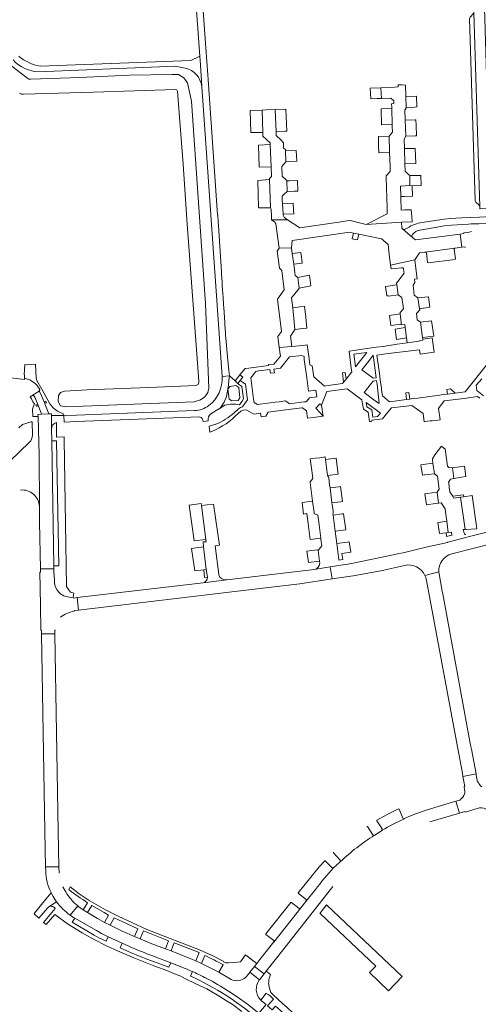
# Model space of a CAD drawing. Header units: metres. Extents: x 166325 to 190320, y 381923 to 404576.
# Tile 345 of 656: x 173850 to 174056, y 388693 to 389136. Entities that reach past the tile are written whole.
import ezdxf

# ---------------------------------------------------------------- set-up
doc = ezdxf.new("R2010")
doc.units = ezdxf.units.M
for name, color, linetype, lineweight in [('B-WE-OG-WATER_GRACHT-GV', 8, 'Continuous', 18), ('B-WE-VH-VERHARDING_ASFALT-GV', 8, 'Continuous', 18), ('B-WE-VH-VERHARDING_BETONSTRAATSTEEN-GV', 8, 'Continuous', 18), ('B-WE-VH-VERHARDING_FUNDERING_ZAND-GV', 8, 'Continuous', 18), ('B-WE-VH-VERHARDING_STRAATBAKSTEEN-GV', 8, 'Continuous', 18)]:
    doc.layers.add(name, color=color, linetype=linetype, lineweight=lineweight)

msp = doc.modelspace()

# ---------------------------------------------------------------- linework, layer by layer
at = {"layer": 'B-WE-OG-WATER_GRACHT-GV', "flags": 128}
for points in [[(173850.168, 389102.903), (173851.017, 389102.387), (173852.034, 389102.405), (173883.379, 389103.263), (173920.289, 389104.571), (173920.825, 389104.315), (173921.145, 389103.702), (173921.846, 389093.983), (173923.664, 389070.926), (173925.549, 389044.067), (173928.33, 389005.792), (173930.671, 388973.427), (173930.585, 388972.099), (173929.48, 388971.52), (173908.315, 388970.625), (173880.569, 388969.545), (173870.385, 388968.988), (173868.571, 388968.363), (173867.778, 388966.944), (173867.563, 388964.375), (173868.631, 388962.297), (173871.245, 388961.86), (173905.294, 388963.319), (173928.674, 388964.087), (173931.417, 388964.98), (173933.45, 388966.358), (173934.729, 388968.398), (173935.237, 388970.309), (173933.691, 389008.245), (173927.473, 389099.299), (173925.717, 389107.551), (173923.981, 389109.74), (173921.557, 389111.218), (173918.619, 389111.32), (173899.667, 389110.918), (173877.307, 389109.887), (173855.212, 389109.167), (173854.415, 389109.121), (173853.971, 389109.43), (173842.036, 389118.655)], [(173855.971, 388949.066), (173855.852, 388955.161), (173855.328, 388955.101), (173853.072, 388954.387), (173851.567, 388953.896), (173849.844, 388952.519)], [(173788.422, 388882.005), (173854.651, 388946.063)]]:
    msp.add_lwpolyline(points, dxfattribs=at)
at = {"layer": 'B-WE-OG-WATER_GRACHT-GV'}
msp.add_lwpolyline([(173854.651, 388946.063, 0.2171661), (173855.971, 388949.066)], format="xyb", dxfattribs=at)
at = {"layer": 'B-WE-VH-VERHARDING_ASFALT-GV', "flags": 128}
for points in [[(174057.708, 389183.494), (174057.168, 389201.172), (174056.477, 389224.355), (174056.473, 389224.704), (174056.263, 389224.698), (174051.846, 389224.557), (174051.527, 389224.546), (174052.149, 389207.624), (174052.54, 389194.749), (174052.9, 389183.467), (174053.672, 389157.419), (174054.023, 389146.117), (174054.262, 389139.163), (174056.91, 389051.861), (174056.934, 389050.933), (174057.133, 389050.938), (174061.605, 389051.061), (174061.793, 389051.066), (174061.699, 389053.061), (174059.924, 389111.132), (174059.14, 389136.24)], [(173943.71, 388969.871), (173944.721, 388971.063), (173947.425, 388971.488), (173948.666, 388970.526), (173949.22, 388966.017), (173948.359, 388964.824), (173945.556, 388964.55), (173944.315, 388965.412)], [(173990.608, 388884.582), (173989.751, 388889.955), (173982.6, 388888.814), (173982.496, 388888.797), (173943.302, 388884.105), (173932.64, 388882.853), (173876.037, 388876.167), (173876.652, 388870.552), (173954.42, 388879.756), (173976.077, 388882.342)]]:
    msp.add_lwpolyline(points, close=True, dxfattribs=at)
for points in [[(173929.555, 389142.13), (173931.137, 389119.528), (173931.413, 389115.582), (173932.092, 389105.885), (173941.216, 388975.54), (173944.469, 388975.819), (173944.242, 388978.218), (173943.518, 388985.879), (173943.337, 388987.797), (173943.016, 388991.189), (173942.865, 388992.788), (173942.751, 388994), (173942.672, 388995.199), (173942.429, 388998.907), (173942.366, 388999.862), (173941.929, 389006.523), (173941.854, 389007.666), (173941.615, 389011.312), (173941.539, 389012.468), (173941.282, 389016.388), (173941.173, 389018.04), (173940.954, 389021.372), (173940.876, 389022.572), (173939.507, 389043.421)], [(173939.507, 389043.421), (173939.396, 389045.11), (173939.204, 389048.043), (173939.192, 389048.208), (173934.883, 389108.96), (173934.726, 389111.174), (173933.876, 389123.162), (173932.6, 389142.19)], [(174030.047, 389041.369), (174041.128, 389043.202), (174044.231, 389043.551), (174051.826, 389044.036), (174053.07, 389044.085), (174056.51, 389044.22), (174062.297, 389044.448), (174067.548, 389044.591), (174099.832, 389045.594)], [(174099.563, 389048.615), (174067.177, 389047.575), (174065.978, 389047.537), (174062.255, 389047.393), (174056.769, 389047.18), (174052.975, 389047.033), (174048.913, 389046.876), (174046.114, 389046.677), (174043.833, 389046.515), (174040.998, 389046.23), (174032.001, 389044.859)], [(174022.258, 389041.879), (174026.711, 389038.08)], [(174025.146, 389042.724), (174023.689, 389041.943)], [(173936.201, 388958.753), (173938.512, 388960.211), (173940.287, 388961.304), (173942.058, 388963.943), (173943.129, 388966.487), (173943.71, 388969.871), (173944, 388971.727), (173944.251, 388973.669), (173944.469, 388975.819), (173941.216, 388975.54)], [(173947.046, 388973.593), (173944.469, 388975.819), (173944.251, 388973.669), (173944, 388971.727), (173943.71, 388969.871), (173943.129, 388966.487), (173942.058, 388963.943), (173940.287, 388961.304), (173942.437, 388962.627)], [(173949.037, 388962.816), (173949.128, 388962.964), (173949.343, 388963.313), (173949.435, 388963.463), (173950.021, 388964.233), (173950.113, 388964.371), (173950.127, 388964.391), (173950.735, 388965.576), (173949.979, 388971.105), (173948.361, 388972.253), (173948.207, 388972.362), (173947.046, 388973.593)], [(173928.814, 388960.201), (173875.813, 388958.203), (173870.175, 388958.034), (173870.253, 388955.013), (173875.683, 388955.313), (173931.055, 388957.368)], [(173932.629, 388955.288), (173934.988, 388955.603)], [(173859.161, 388917.137), (173858.952, 388940.17)], [(174079.124, 388905.804), (174078.312, 388909.148), (174072.57, 388907.68), (174071.306, 388908.451), (174052.847, 388903.723), (174042.612, 388901.032), (174042.462, 388900.988), (174042.443, 388900.983), (174033.43, 388898.928)], [(174044.305, 388895.85), (174072.649, 388903.064), (174073.39, 388904.364), (174079.124, 388905.804)], [(174018.773, 388895.564), (174000, 388891.673), (173997.68, 388891.24), (173996.591, 388891.033)], [(173996.432, 388891.021), (173989.751, 388889.955), (173990.608, 388884.582), (174000.022, 388886.034), (174012.432, 388888.265), (174023.175, 388890.675)], [(174032.299, 388886.08), (174038.516, 388887.765)], [(174038.516, 388887.765), (174032.299, 388886.08), (174032.653, 388885.137), (174032.965, 388883.918), (174046.905, 388809.139), (174049.109, 388797.316), (174049.366, 388795.818), (174055.255, 388796.906), (174053.165, 388808.109), (174053.106, 388808.426), (174052.887, 388809.612), (174052.831, 388809.916), (174040.285, 388877.803)], [(174040.285, 388877.803), (174040.187, 388878.334), (174039.937, 388879.684), (174039.887, 388879.953), (174038.622, 388886.799)], [(174034.419, 388775.412), (174047.778, 388779.372), (174046.235, 388784.63), (174033.328, 388780.773), (174028.081, 388779.018), (174023.007, 388776.929), (174023.072, 388776.802)], [(174013.096, 388771.601), (174012.751, 388771.382), (174009.742, 388769.478), (174009.532, 388769.345)], [(173994.322, 388757.554), (173994.109, 388757.353), (173991.437, 388754.824), (173991.282, 388754.677)], [(173983.078, 388744.961), (173978.856, 388739.598), (173976.603, 388736.735), (173964.494, 388721.35), (173964.385, 388721.431), (173958.185, 388713.537), (173956.725, 388711.679), (173955.772, 388710.463), (173960.065, 388707.089), (173960.967, 388708.231), (173968.439, 388717.691), (173990.911, 388746.295)]]:
    msp.add_lwpolyline(points, dxfattribs=at)
at = {"layer": 'B-WE-VH-VERHARDING_ASFALT-GV'}
for points in [[(174023.689, 389041.943, -0.3895472), (174022.258, 389041.879)], [(174032.001, 389044.859, 0.1248526), (174025.146, 389042.724)], [(174026.701, 389039.378, -0.1710259), (174030.047, 389041.369)], [(174026.711, 389038.08, -0.4017069), (174026.701, 389039.378)], [(173941.216, 388975.54, -0.2432295), (173935.282, 388962.44)], [(173935.282, 388962.44, -0.143002), (173928.814, 388960.201)], [(173942.437, 388962.627, -0.1350021), (173949.037, 388962.816)], [(173931.055, 388957.368, -0.3777111), (173932.629, 388955.288)], [(173934.988, 388955.603, -0.2869095), (173936.201, 388958.753)], [(173850.651, 388924.533, -0.427277), (173859.161, 388917.137)], [(174033.43, 388898.928, -0.0067936), (174018.773, 388895.564)], [(174038.516, 388887.765, -0.348718), (174044.305, 388895.85)], [(174023.175, 388890.675, -0.3467624), (174032.299, 388886.08)], [(174038.622, 388886.799, -0.0329654), (174038.516, 388887.765)], [(174023.072, 388776.802, 0.0315955), (174013.096, 388771.601)], [(174009.532, 388769.345, 0.0456015), (173994.322, 388757.554)], [(173991.282, 388754.677, 0.0229875), (173983.078, 388744.961)]]:
    msp.add_lwpolyline(points, format="xyb", dxfattribs=at)
at = {"layer": 'B-WE-VH-VERHARDING_BETONSTRAATSTEEN-GV', "flags": 128}
for points in [[(174054.262, 389139.163), (174053.976, 389138.465), (174052.598, 389137.005), (174052.345, 389136.45), (174054.847, 389054.486), (174055.105, 389053.907), (174056.592, 389052.552), (174056.91, 389051.861)], [(174023.143, 389077.939), (174023.024, 389082.137), (174023.674, 389083.488), (174023.43, 389090.684), (174023.269, 389095.446), (174023.869, 389096.147), (174023.858, 389096.497), (174023.716, 389101.345), (174023.565, 389106.504), (174023.561, 389106.504), (174022.015, 389106.604), (174020.266, 389106.546), (174020.29, 389105.682), (174018.551, 389105.598), (174012.534, 389105.307), (174012.77, 389100.547), (174016.919, 389100.648), (174018.319, 389099.498), (174018.319, 389098.197), (174017.32, 389098.097), (174017.366, 389096.651), (174017.385, 389096.048), (174017.614, 389088.802), (174017.639, 389088.017), (174017.724, 389085.338), (174016.175, 389083.586), (174016.433, 389076.19), (174016.649, 389069.977), (174016.654, 389069.838), (174016.731, 389067.626), (174014.832, 389065.674), (174014.856, 389064.881), (174015.257, 389051.412), (174015.317, 389049.395), (174015.339, 389048.662), (174005.892, 389043.907), (174021.839, 389044.911), (174026.538, 389045.113), (174026.365, 389047.418), (174026.136, 389050.466), (174023.256, 389050.401), (174021.687, 389050.365), (174021.474, 389056.03), (174021.461, 389056.375), (174021.283, 389061.122), (174025.582, 389061.324), (174025.48, 389065.826), (174024.903, 389066.389), (174024.083, 389067.189), (174023.43, 389067.827), (174023.336, 389071.141)], [(174012.534, 389105.307), (174007.74, 389105.069), (174007.976, 389100.309), (174010.852, 389100.452), (174012.77, 389100.547)], [(174023.716, 389101.345), (174023.858, 389096.497), (174027.77, 389096.629), (174028.654, 389096.659), (174028.49, 389101.506)], [(173959.142, 389095.26), (173953.788, 389095.112), (173954.087, 389085.172), (173959.436, 389085.223)], [(173965.033, 389095.532), (173965.031, 389095.432), (173965.415, 389085.623), (173969.458, 389085.781), (173970.211, 389085.81), (173969.823, 389095.719)], [(174017.385, 389096.048), (174012.587, 389095.896), (174012.817, 389088.65), (174017.614, 389088.802)], [(174027.922, 389090.836), (174023.43, 389090.684), (174023.674, 389083.488), (174027.836, 389083.629), (174027.844, 389083.629), (174028.471, 389083.65), (174028.31, 389088.428), (174028.228, 389090.846)], [(174016.175, 389083.586), (174011.377, 389083.434), (174011.501, 389079.517), (174011.612, 389076.038), (174016.433, 389076.19)], [(173962.837, 389079.771), (173957.489, 389079.569), (173957.842, 389069.562), (173963.241, 389069.714)], [(173969.666, 389076.93), (173969.889, 389072.067), (173971.194, 389072.127), (173974.684, 389072.287), (173974.461, 389077.15)], [(174027.941, 389078.075), (174023.143, 389077.939), (174023.336, 389071.141), (174028.134, 389071.278)], [(173962.544, 389064.01), (173957.295, 389063.658), (173957.499, 389051.35), (173962.998, 389051.351)], [(173971.414, 389063.46), (173970.202, 389063.411), (173970.394, 389058.658), (173973.627, 389058.789), (173975.19, 389058.852), (173974.998, 389063.605)], [(174030.409, 389065.938), (174025.48, 389065.826), (174025.582, 389061.324), (174026.58, 389061.211), (174030.554, 389061.336)], [(174026.58, 389061.211), (174025.582, 389061.324), (174021.283, 389061.122), (174021.461, 389056.375), (174023.066, 389056.45), (174026.725, 389056.622)], [(173968.319, 389053.21), (173968.552, 389048.661), (173968.562, 389048.467), (173973.356, 389048.712), (173973.275, 389050.284), (173973.113, 389053.456)], [(174048.047, 389039.567), (174028.119, 389036.932), (174026.711, 389038.08), (174022.258, 389041.879), (174021.897, 389042.163), (174021.839, 389044.911), (174005.892, 389043.907), (173998.675, 389045.59), (173998.393, 389045.656), (173997.24, 389045.482), (173993.612, 389044.934), (173976.149, 389042.298), (173970.595, 389046.002), (173963.382, 389045.928), (173964.85, 389044.897), (173964.993, 389044.643), (173965.3, 389044.096), (173966.754, 389033.24), (173972.353, 389033.391), (173972.602, 389036.593), (173995.37, 389039.937), (173998.195, 389040.352), (174000.254, 389039.929), (174002.59, 389039.449), (174012.793, 389037.354), (174015.744, 389034.853), (174016.17, 389030.584), (174016.832, 389025.633), (174027.694, 389027.901), (174029.789, 389031.108), (174032.067, 389031.408), (174032.445, 389031.458), (174045.768, 389033.251), (174048.811, 389033.628)], [(174002.59, 389039.449), (174000.254, 389039.929), (173999.648, 389037.437), (174002.028, 389036.949)], [(173975.158, 389014.384), (173975.859, 389015.279), (173975.257, 389020.083), (173974.007, 389020.983), (173973.336, 389026.018), (173972.703, 389030.768), (173972.353, 389033.391), (173966.754, 389033.24), (173965.905, 389031.938), (173966.908, 389024.233), (173967.957, 389023.183), (173969.011, 389014.427), (173966.063, 389010.223), (173967.816, 388995.719), (173966.244, 388993.582), (173966.878, 388988.523), (173972.449, 388989.071), (173971.844, 388993.63), (173972.762, 388994.947), (173973.463, 388995.952), (173973.924, 388996.614), (173972.89, 389006.365), (173972.411, 389010.876)], [(174045.768, 389033.251), (174032.445, 389031.458), (174032.94, 389031.062), (174033.48, 389026.802), (174033.701, 389026.617), (174045.802, 389028.171), (174045.953, 389028.393), (174045.39, 389032.732)], [(173976.816, 389029.306), (173976.575, 389031.258), (173972.703, 389030.768), (173973.336, 389026.018), (173977.163, 389026.486)], [(174029.05, 389010.89), (174027.5, 389012.04), (174026.948, 389016.643), (174027.812, 389017.758), (174027.619, 389019.229), (174028.809, 389019.385), (174028.199, 389024.041), (174027.694, 389027.901), (174016.832, 389025.633), (174017.053, 389023.98), (174021.746, 389024.397), (174022.396, 389024.347), (174022.696, 389024.047), (174022.869, 389022.633), (174022.947, 389021.996), (174022.803, 389021.803), (174022.54, 389021.451), (174020.137, 389018.23), (174019.549, 389017.442), (174019.641, 389016.7), (174020.201, 389012.188), (174021.852, 389010.988), (174022.197, 389008.922), (174022.218, 389008.795), (174022.33, 389008.123), (174022.703, 389005.885), (174021.104, 389004.283), (174021.178, 389003.64), (174021.603, 388999.928), (174021.664, 388999.085), (174021.69, 388998.723), (174023.242, 388998.859), (174023.407, 388997.526), (174023.984, 388992.861), (174024.259, 388990.643), (174029.749, 388991.449), (174029.712, 388991.616), (174031.368, 388991.856), (174031.316, 388992.254), (174031.218, 388993.012), (174030.318, 388999.941), (174028.854, 389001.033), (174028.553, 389003.885), (174029.952, 389005.436), (174029.859, 389005.999)], [(173980.376, 389021.086), (173975.257, 389020.083), (173975.859, 389015.279), (173981.032, 389016.236)], [(174019.641, 389016.7), (174014.61, 389016.048), (174015.213, 389011.765), (174015.945, 389011.858), (174015.974, 389011.639), (174020.201, 389012.188)], [(174029.05, 389010.89), (174029.859, 389005.999), (174034.503, 389006.654), (174033.826, 389011.327)], [(173978.759, 389002.212), (173978.235, 389007.104), (173976.211, 389006.824), (173972.89, 389006.365), (173973.924, 388996.614), (173977.498, 388997.058), (173979.288, 388997.28)], [(174021.178, 389003.64), (174016.447, 389002.943), (174017.036, 388998.47), (174021.664, 388999.085), (174021.603, 388999.928)], [(174023.407, 388997.526), (174018.854, 388996.861), (174019.5, 388992.159), (174023.984, 388992.861)], [(174030.318, 388999.941), (174031.218, 388993.012), (174036.241, 388993.663), (174035.298, 389000.557)], [(173983.734, 388966.393), (173980.475, 388965.97), (173979.05, 388964.24), (173978.786, 388964.208), (173977.844, 388964.092), (173971.441, 388963.309), (173969.606, 388964.56), (173968.609, 388964.431), (173966.807, 388964.197), (173965.005, 388963.963), (173958.292, 388963.048), (173957.138, 388962.891), (173955.549, 388963.907), (173955.348, 388965.404), (173954.06, 388974.98), (173956.288, 388977.861), (173957.55, 388978.027), (173957.718, 388978.049), (173962.696, 388978.703), (173962.949, 388977.02), (173964.702, 388977.25), (173964.488, 388978.886), (173967.465, 388979.275), (173971.467, 388984.309), (173977.064, 388985.008), (173977.986, 388984.596), (173978.113, 388983.117), (173979.188, 388974.899), (173980.049, 388968.912), (173983.352, 388969.341)], [(174001.153, 388979.931), (174000.366, 388985.651), (174006.174, 388986.386)], [(174003.989, 388978.611), (174006.888, 388982.353), (174009.068, 388985.166), (174009.504, 388981.788), (174010.382, 388974.987), (174009, 388974.811)], [(173950.48, 388975.192), (173949.198, 388976.229), (173947.046, 388973.593), (173948.207, 388972.362), (173949.324, 388973.753)], [(173996.422, 388977.323), (173995.245, 388977.151), (173995.787, 388972.987), (173996.866, 388974.358)], [(174009.402, 388965.082), (174005.058, 388968.301), (174008.287, 388972.481), (174009.06, 388973.482), (174010.54, 388973.677), (174010.766, 388971.877), (174011.479, 388966.183), (174011.804, 388963.588), (174011.434, 388963.576)], [(174043.836, 388969.994), (174042.073, 388969.744), (174042.353, 388967.646), (174045.882, 388968.103)], [(174025.087, 388968.364), (174023.642, 388968.181), (174023.969, 388965.199), (174025.483, 388965.394)], [(173985.847, 388962.646), (173985.098, 388963.309), (173983.309, 388961.287), (173986.526, 388957.751)], [(174005.927, 388963.806), (174012.377, 388959.085), (174011.052, 388957.556), (174008.934, 388957.234), (174008.508, 388960.524), (174006.158, 388961.901)], [(173866.883, 388946.688), (173864.656, 388946.636), (173865.562, 388890.518), (173867.796, 388890.527)], [(173992.732, 388936.286), (173992.397, 388938.835), (173987.634, 388938.21), (173988.575, 388931.071), (173993.334, 388931.696)], [(174035.911, 388936.616), (174031.505, 388936.01), (174031.503, 388936.01), (174030.508, 388935.873), (174031.141, 388931.184), (174032.092, 388931.297), (174032.222, 388931.312), (174033.676, 388931.486), (174036.57, 388931.831)], [(174050.065, 388935.312), (174044.631, 388934.532), (174045.313, 388929.775), (174048.66, 388930.256), (174050.726, 388930.552)], [(173989.665, 388925.49), (173990.549, 388918.748), (173994.474, 388919.263), (173995.309, 388919.372), (173994.424, 388926.115), (173993.59, 388926.005)], [(174037.737, 388923.514), (174033.266, 388922.961), (174033.236, 388922.957), (174032.31, 388922.842), (174032.972, 388917.941), (174036.964, 388918.434), (174038.337, 388918.604)], [(174049.649, 388922.41), (174044.761, 388921.729), (174045.297, 388920.895), (174048.259, 388921.308), (174049.762, 388921.516)], [(174053.451, 388922.032), (174049.762, 388921.516), (174048.259, 388921.308), (174050.435, 388906.82), (174055.591, 388907.126), (174055.416, 388908.345)], [(173931.957, 388917.533), (173931.946, 388917.619), (173931.832, 388918.525), (173926.424, 388917.674), (173926.579, 388916.686), (173928.629, 388901.705), (173933.867, 388902.305)], [(173982.544, 388914.363), (173981.862, 388919.568), (173977.103, 388918.945), (173977.785, 388913.739), (173979.243, 388913.93), (173979.828, 388909.502), (173980.778, 388902.314), (173985.536, 388902.942), (173984.587, 388910.13), (173984.188, 388913.151), (173982.596, 388913.966)], [(173991.001, 388913.243), (173991.936, 388906.053), (173996.696, 388906.672), (173995.761, 388913.862), (173995.19, 388913.788)], [(174042.107, 388910.563), (174039.433, 388910.144), (174038.089, 388909.933), (174038.763, 388904.948), (174041.76, 388905.332), (174042.763, 388905.461)], [(174042.763, 388905.461), (174041.76, 388905.332), (174042.005, 388903.627), (174044.393, 388904.203), (174044.157, 388905.64)], [(173932.852, 388898.964), (173927.445, 388898.314), (173928.895, 388888.242), (173933.024, 388888.64), (173934.099, 388888.744)], [(173998.245, 388901.276), (173997.413, 388901.153), (173992.665, 388900.451), (173993.278, 388895.74), (173993.589, 388893.347), (173993.676, 388892.974), (173995.362, 388893.315), (173994.93, 388895.984), (173998.939, 388896.577)], [(173984.28, 388897.287), (173984.227, 388897.693), (173981.436, 388897.325), (173979.289, 388897.042), (173979.959, 388891.96), (173984.895, 388892.611)], [(173934.099, 388888.744), (173933.024, 388888.64), (173933.334, 388885.243), (173934.565, 388885.385)], [(173976.603, 388736.735), (173975.779, 388736.522), (173972.306, 388739.216), (173972.02, 388739.2), (173960.844, 388725.05), (173960.874, 388724.748), (173964.37, 388722.044), (173964.385, 388721.431), (173964.494, 388721.35)], [(173988.212, 388737.936), (173988.074, 388738.066), (173985.071, 388734.235), (173985.172, 388734.14), (174010.285, 388710.576), (174007.333, 388707.636), (174015.987, 388699.472), (174022.122, 388705.973)], [(173874.976, 388732.162), (173873.816, 388730.245), (173883.699, 388724.533), (173885.881, 388723.35), (173889.122, 388721.722), (173890.07, 388723.745), (173887.024, 388725.289), (173884.719, 388726.519)], [(173955.772, 388710.463), (173953.706, 388707.804), (173957.972, 388704.439), (173960.065, 388707.089)]]:
    msp.add_lwpolyline(points, close=True, dxfattribs=at)
for points in [[(173969.889, 389072.067), (173969.666, 389076.93), (173969.637, 389077.571), (173968.837, 389078.221), (173968.836, 389080.623), (173967.645, 389081.761), (173965.485, 389083.824), (173965.415, 389085.623), (173965.031, 389095.432), (173965.033, 389095.532), (173961.037, 389095.312), (173959.142, 389095.26), (173959.436, 389085.223), (173959.537, 389083.572), (173962.837, 389080.571), (173962.837, 389079.771), (173963.241, 389069.714), (173963.343, 389065.361), (173962.543, 389064.56), (173962.544, 389064.01), (173962.998, 389051.351), (173963.198, 389050.751), (173963.316, 389047.653), (173963.382, 389045.928), (173970.595, 389046.002), (173969.586, 389046.674)], [(173968.562, 389048.467), (173968.552, 389048.661), (173968.319, 389053.21), (173968.238, 389054.782), (173968.161, 389056.285), (173968.145, 389056.606), (173969.133, 389057.507), (173970.394, 389058.658), (173970.202, 389063.411), (173970.192, 389063.661), (173968.142, 389065.562), (173968.04, 389069.965), (173969.889, 389072.067)], [(174053.148, 389040.643), (174052.205, 389040.373), (174051.229, 389040.27), (174049.702, 389040.121), (174049.77, 389039.795), (174048.047, 389039.567), (174048.811, 389033.628), (174050.343, 389033.818), (174050.397, 389033.522)], [(174012.843, 388969.708), (174012.759, 388970.309), (174012.232, 388974.082), (174011.835, 388976.882), (174010.748, 388985.142), (174015.759, 388985.802), (174029.829, 388987.521), (174030.137, 388985.649), (174036.475, 388986.515), (174035.609, 388992.98), (174031.316, 388992.254), (174031.368, 388991.856), (174029.712, 388991.616), (174029.749, 388991.449), (174024.259, 388990.643), (174019.812, 388990), (174018.908, 388989.869), (174013.547, 388989.093), (174010.333, 388988.651), (174005.308, 388987.96), (174003.191, 388987.679), (174000.498, 388987.285), (173998.225, 388986.931), (173999.198, 388979.317), (173999.42, 388977.604), (173996.866, 388974.358), (173995.787, 388972.987), (173995.291, 388972.357), (173987.8, 388971.332), (173987.246, 388971.256), (173982.319, 388975.353), (173981.651, 388980.296), (173980.615, 388980.789), (173980.258, 388983.419), (173979.404, 388989.707), (173978.448, 388989.62), (173977.412, 388989.525), (173972.449, 388989.071), (173966.878, 388988.523), (173967.356, 388984.715), (173964.37, 388981.139), (173962.026, 388980.942), (173962.082, 388980.525), (173953.251, 388979.335), (173951.544, 388979.101), (173949.198, 388976.229), (173950.48, 388975.192), (173949.324, 388973.753), (173951.644, 388972.066), (173952.558, 388965.084), (173951.378, 388963.335), (173950.379, 388961.853)], [(174060.919, 388982.034), (174050.353, 388968.613), (174045.882, 388968.103), (174042.353, 388967.646), (174040.625, 388967.415), (174038.898, 388967.185), (174029.037, 388965.868), (174027.26, 388965.631), (174026.107, 388965.477), (174025.483, 388965.394), (174023.969, 388965.199), (174016.389, 388964.225), (174013.226, 388966.846), (174012.843, 388969.708)], [(174058.648, 388966.876), (174055.669, 388969.189), (174055.269, 388971.708), (174057.832, 388974.534)], [(173948.397, 388958.966), (173949.559, 388959.909), (173950.614, 388960.35), (173951.615, 388960.54), (173952.365, 388960.483), (173955.446, 388958.653), (173958.5, 388959.076), (173958.784, 388957.471), (173960.875, 388957.751), (173961.954, 388959.494), (173967.472, 388960.197), (173977.007, 388961.413), (173977.322, 388961.453), (173979.051, 388960.121), (173979.486, 388956.824), (173982.029, 388957.156), (173985.332, 388957.526), (173986.526, 388957.751), (173983.309, 388961.287), (173985.098, 388963.309), (173985.847, 388962.646), (173988.182, 388968.764), (173997.425, 388970.001), (174004.006, 388965.116), (174004.242, 388963.273), (174004.663, 388960.8), (174006.85, 388959.529), (174007.358, 388955.321), (174007.772, 388955.355), (174008.458, 388955.41), (174008.386, 388955.91), (174013.198, 388956.534), (174015.63, 388959.462), (174017.268, 388961.434), (174026.428, 388962.55), (174031.449, 388958.898), (174031.944, 388955.234), (174033.46, 388955.445), (174034.708, 388955.618), (174035.564, 388955.652), (174038.111, 388955.987), (174039.072, 388956.066), (174038.403, 388961.1), (174040.935, 388964.536), (174049.976, 388965.662), (174055.966, 388966.544), (174057.015, 388965.825)], [(173948.57, 388961.019), (173946.451, 388959.087)], [(173870.287, 388947.22), (173870.255, 388948.353), (173866.869, 388948.315), (173866.832, 388952.612), (173866.813, 388954.82)], [(173938.766, 388954.203), (173935.357, 388953.214), (173935.747, 388950.556), (173936.649, 388950.891)], [(173864.577, 388951.938), (173864.656, 388946.636), (173866.883, 388946.688), (173867.796, 388890.527), (173865.562, 388890.518), (173865.592, 388889.06), (173865.686, 388886.831), (173865.821, 388886.827), (173865.904, 388883.084)], [(173874.367, 388876.372), (173874.537, 388878.231), (173873.109, 388878.631), (173872.146, 388879.804), (173871.284, 388881.198), (173870.287, 388947.22)], [(174043.488, 388923.711), (174043.234, 388925.702), (174042.957, 388927.871), (174042.932, 388928.069), (174043.745, 388929.363), (174045.313, 388929.775), (174044.631, 388934.532), (174043.097, 388934.573), (174042.453, 388935.179), (174041.38, 388942.896), (174039.794, 388944.211), (174036.805, 388940.336), (174035.638, 388938.596), (174035.739, 388937.864), (174035.864, 388936.954), (174035.888, 388936.781), (174035.911, 388936.616), (174036.57, 388931.831), (174037.96, 388930.818), (174038.7, 388924.906), (174037.737, 388923.514), (174038.337, 388918.604), (174039.638, 388918.692), (174041.331, 388916.114), (174041.86, 388912.328), (174041.924, 388911.873), (174042.107, 388910.563), (174042.763, 388905.461), (174044.157, 388905.64), (174044.393, 388904.203), (174044.593, 388904.235)], [(173991.006, 388915.268), (173990.665, 388917.867), (173990.549, 388918.748), (173989.665, 388925.49), (173989.494, 388926.794), (173989.068, 388930.033), (173989.011, 388930.47), (173988.614, 388930.774), (173988.575, 388931.071), (173987.634, 388938.21), (173987.482, 388939.364), (173985.053, 388939.044), (173983.146, 388938.881), (173980.814, 388938.574), (173981.451, 388933.342), (173981.903, 388929.635), (173980.739, 388928.145), (173980.771, 388927.902), (173981.862, 388919.568), (173982.544, 388914.363), (173982.596, 388913.966), (173984.188, 388913.151), (173984.587, 388910.13), (173985.536, 388902.942), (173985.605, 388902.421), (173986.001, 388899.423), (173985.428, 388898.712), (173984.28, 388897.287), (173984.895, 388892.611), (173985.023, 388891.642)], [(174049.837, 388905.636), (174049.492, 388906.764), (174050.435, 388906.82), (174048.259, 388921.308), (174045.297, 388920.895), (174044.761, 388921.729), (174043.488, 388923.711)], [(173934.541, 388917.914), (173931.957, 388917.533), (173933.867, 388902.305), (173933.975, 388901.305), (173932.623, 388901.168), (173932.852, 388898.964), (173934.099, 388888.744), (173934.565, 388885.385)], [(173939.773, 388886.206), (173939.719, 388886.632), (173938.106, 388899.466), (173939.958, 388899.699), (173937.394, 388918.238), (173934.541, 388917.914)], [(173993.676, 388892.974), (173993.589, 388893.347), (173993.278, 388895.74), (173992.665, 388900.451), (173991.936, 388906.053), (173991.001, 388913.243), (173990.943, 388913.689), (173991.148, 388914.187), (173991.006, 388915.268)], [(174042.612, 388901.032), (174052.847, 388903.723)], [(173982.6, 388888.814), (173989.751, 388889.955), (173996.432, 388891.021)], [(173865.904, 388883.084), (173865.821, 388886.827), (173865.686, 388886.831), (173865.592, 388889.06), (173859.602, 388889.119), (173859.616, 388887.542), (173859.317, 388887.563), (173859.426, 388880.641), (173859.592, 388872.391), (173859.786, 388861.495), (173860.091, 388861.482), (173860.118, 388859.854), (173866.096, 388859.875), (173866.067, 388861.576), (173866.359, 388861.588)], [(173932.64, 388882.853), (173943.302, 388884.105)], [(173876.037, 388876.167), (173874.372, 388875.989), (173874.357, 388876.268), (173874.367, 388876.372)], [(173874.748, 388870.013), (173874.727, 388870.323), (173876.652, 388870.552), (173876.037, 388876.167)], [(174056.259, 388793.331), (174055.958, 388793.25), (174055.323, 388796.552), (174055.255, 388796.906), (174049.366, 388795.818), (174050.171, 388791.301), (174049.857, 388791.243), (174050.134, 388789.734)], [(174048.043, 388785.478), (174048.159, 388785.204), (174046.235, 388784.63), (174047.778, 388779.372), (174050.236, 388780.101), (174050.329, 388779.807), (174055.721, 388781.409)], [(174023.072, 388776.802), (174023.007, 388776.929), (174022.424, 388777.064), (174020.672, 388781.113), (174020.429, 388781.185), (174014.959, 388778.546), (174010.74, 388776.152), (174010.693, 388775.881), (174013.081, 388772.199), (174012.751, 388771.382), (174013.096, 388771.601)], [(174009.532, 388769.345), (174009.742, 388769.478), (174008.858, 388769.527), (174006.426, 388773.236), (174006.165, 388773.285)], [(173991.298, 388761.746), (173991.286, 388761.463), (173994.254, 388758.178), (173994.109, 388757.353), (173994.322, 388757.554)], [(173991.282, 388754.677), (173991.437, 388754.824), (173990.622, 388754.742), (173987.529, 388757.899), (173987.264, 388757.892), (173984.723, 388755.11), (173980.37, 388749.817), (173975.409, 388743.53), (173975.432, 388743.237), (173978.884, 388740.444), (173978.856, 388739.598), (173983.078, 388744.961)], [(173867.938, 388752.385), (173867.826, 388755.244), (173861.936, 388755.167), (173861.989, 388753.305)], [(173870.973, 388743.981), (173870.748, 388744.361), (173869.703, 388746.245)], [(173951.913, 388715.438), (173951.748, 388715.567), (173950.135, 388713.558), (173949.393, 388712.501), (173948.058, 388712.402), (173944.104, 388712.109), (173942.896, 388712.001), (173941.858, 388712.513), (173941.911, 388712.662), (173937.092, 388715.183), (173931.076, 388717.894), (173907.373, 388727.039), (173894.488, 388732.955), (173888.771, 388735.919), (173881.496, 388740.075), (173876.989, 388743.094), (173872.878, 388746.266), (173872.404, 388744.962)], [(173866.222, 388740.299), (173865.329, 388741.89), (173864.468, 388743.466), (173862.06, 388740.631), (173856.982, 388734.43), (173856.709, 388734.096), (173858.805, 388732.167), (173862.7, 388736.621), (173863.18, 388737.065), (173863.362, 388737.234), (173866.774, 388739.508)], [(173864.353, 388743.677), (173864.468, 388743.466), (173865.329, 388741.89), (173866.222, 388740.299)], [(173865.918, 388736.867), (173866.285, 388736.523), (173860.976, 388730.187), (173862.127, 388729.193), (173866.083, 388733.772), (173872.25, 388729.315), (173873.759, 388728.312), (173878.335, 388725.511), (173883.173, 388722.764), (173889.518, 388719.574), (173894.277, 388717.4), (173901.507, 388714.271), (173910.582, 388710.76), (173916.349, 388708.571), (173920.625, 388706.863), (173922.686, 388706.017), (173924.707, 388704.889), (173929.434, 388702.646), (173934.278, 388700.347), (173935.071, 388699.921), (173939.923, 388696.987), (173943.189, 388695.013), (173944.938, 388693.955), (173945.686, 388693.454), (173950.079, 388690.195)], [(173866.774, 388739.508), (173863.362, 388737.234), (173863.18, 388737.065)], [(173872.99, 388733.498), (173876.32, 388737.66)], [(173880.732, 388739.064), (173878.744, 388735.875), (173880.755, 388734.658), (173882.727, 388737.839), (173888.152, 388734.62), (173890.154, 388733.526), (173888.358, 388730.216), (173890.856, 388728.948), (173892.684, 388732.269), (173898.48, 388729.505), (173903.29, 388727.384), (173901.832, 388723.865), (173904.373, 388722.779), (173905.868, 388726.367), (173917.078, 388721.968), (173915.709, 388718.359), (173918.32, 388717.41), (173919.078, 388719.499), (173919.65, 388720.972), (173930.944, 388716.682), (173929.373, 388712.938), (173931.905, 388711.76), (173933.458, 388715.278)], [(173900.352, 388716.603), (173895.422, 388718.834), (173896.371, 388720.845), (173890.07, 388723.745), (173889.122, 388721.722), (173885.881, 388723.35), (173883.699, 388724.533), (173873.816, 388730.245), (173874.976, 388732.162), (173874.468, 388732.454), (173874.069, 388732.711), (173872.99, 388733.498)], [(173896.371, 388720.845), (173895.422, 388718.834), (173900.352, 388716.603)], [(173901.252, 388718.684), (173896.371, 388720.845)], [(173910.365, 388712.599), (173917.284, 388710.035), (173918.125, 388712.109), (173911.17, 388714.706)], [(173951.726, 388705.523), (173953.031, 388706.934), (173953.706, 388707.804), (173955.772, 388710.463), (173956.725, 388711.679), (173951.913, 388715.438)], [(173925.516, 388709.125), (173924.664, 388709.502), (173918.125, 388712.109), (173917.284, 388710.035), (173910.365, 388712.599)], [(173941.537, 388711.246), (173941.66, 388711.171), (173939.697, 388707.785), (173945.23, 388704.618)], [(173927.032, 388706.016), (173927.936, 388708.086)], [(173962.94, 388706.796), (173960.967, 388708.231), (173960.065, 388707.089), (173957.972, 388704.439), (173957.905, 388704.354)], [(173962.832, 388699.563), (173962.285, 388701.28)], [(173942.874, 388697.438), (173946.253, 388695.19), (173946.634, 388694.937), (173951.239, 388691.72), (173955.476, 388688.393), (173956.279, 388687.762), (173957.732, 388689.455), (173952.59, 388693.526), (173947.916, 388696.767), (173944.036, 388699.335)], [(173951.239, 388691.72), (173946.634, 388694.937), (173946.253, 388695.19), (173942.874, 388697.438)], [(173958.522, 388695.288), (173960.991, 388698.353), (173961.056, 388698.322)], [(173964.244, 388695.694), (173961.624, 388692.73), (173963.669, 388690.945), (173965.159, 388692.635), (173967.265, 388690.762), (173969.265, 388688.901), (173967.714, 388687.263), (173969.038, 388686.022), (173971.63, 388688.767)], [(174016.566, 388619.904), (174015.911, 388620.789), (174015.089, 388622.556), (174011.487, 388631.439), (174009.722, 388635.412), (174007.597, 388640.409), (174006.15, 388643.492), (174001.434, 388652.159), (173999.062, 388656.062), (173997.283, 388658.85), (173994.453, 388663.056), (173990.655, 388668.518), (173990.432, 388668.863), (173989.23, 388670.447), (173989.408, 388670.621), (173985.928, 388675.003), (173983.347, 388678.089), (173981.483, 388680.254), (173978.164, 388684.141), (173973.571, 388688.994), (173970.062, 388692.269), (173969.513, 388692.684), (173966.55, 388695.455), (173963.682, 388698.11)]]:
    msp.add_lwpolyline(points, dxfattribs=at)
at = {"layer": 'B-WE-VH-VERHARDING_BETONSTRAATSTEEN-GV'}
for points in [[(173969.113, 389047.109, -0.1557697), (173968.562, 389048.467)], [(173969.586, 389046.674, -0.0718917), (173969.113, 389047.109)], [(173950.379, 388961.853, 0.1107253), (173948.57, 388961.019)], [(173936.649, 388950.891, 0.1040586), (173948.397, 388958.966)], [(173946.451, 388959.087, -0.0731024), (173938.766, 388954.203)], [(173866.813, 388954.82, 0.3440551), (173864.577, 388951.938)], [(174050.629, 388904.354, -0.2585852), (174049.837, 388905.636)], [(173985.023, 388891.642, -0.3570513), (173982.6, 388888.814)], [(173943.302, 388884.105, -0.3278769), (173939.773, 388886.206)], [(173865.904, 388883.084, 0.1782965), (173867.972, 388878.497)], [(173934.565, 388885.385, -0.3824483), (173932.64, 388882.853)], [(173874.367, 388876.372, -0.2370347), (173867.972, 388878.497)], [(173868.564, 388867.369, -0.1306516), (173874.748, 388870.013)], [(174057.783, 388791.067, -0.1245937), (174056.259, 388793.331)], [(174050.134, 388789.734, -0.1074796), (174050.077, 388788.05)], [(174050.077, 388788.05, -0.2148961), (174048.043, 388785.478)], [(174055.721, 388781.409, -0.4335703), (174062.235, 388777.979)], [(173861.989, 388753.305, 0.1174231), (173864.353, 388743.677)], [(173872.404, 388744.962, 0.0296634), (173880.732, 388739.064)], [(173866.774, 388739.508, -0.009768), (173866.222, 388740.299)], [(173876.32, 388737.66, -0.0861987), (173870.973, 388743.981)], [(173863.18, 388737.065, -0.2486394), (173865.237, 388737.292)], [(173865.237, 388737.292, -0.0923018), (173865.918, 388736.867)], [(173866.774, 388739.508, 0.0871234), (173872.99, 388733.498)], [(173900.352, 388716.603, 0.0122984), (173910.365, 388712.599)], [(173933.458, 388715.278, -0.0279987), (173941.537, 388711.246)], [(173927.936, 388708.086, 0.0071298), (173925.516, 388709.125)], [(173927.032, 388706.016, -0.0411098), (173942.874, 388697.438)], [(173944.036, 388699.335, 0.0265899), (173934.194, 388705.067)], [(173945.23, 388704.618, 0.3104024), (173951.726, 388705.523)], [(173957.905, 388704.354, 0.3647485), (173958.522, 388695.288)], [(173962.137, 388703.306, -0.1228893), (173962.94, 388706.796)], [(173962.285, 388701.28, -0.1034795), (173962.137, 388703.306)], [(173961.056, 388698.322, -0.084034), (173964.244, 388695.694)], [(173963.682, 388698.11, -0.166224), (173962.832, 388699.563)]]:
    msp.add_lwpolyline(points, format="xyb", dxfattribs=at)
at = {"layer": 'B-WE-VH-VERHARDING_FUNDERING_ZAND-GV'}
for points in [[(173847.339, 389117.797, 0.1958147), (173858.408, 389112.496)], [(173859.409, 389115.044, -0.1443645), (173849.915, 389119.51)], [(173924.646, 389114.131, -0.3041063), (173932.092, 389105.885)]]:
    msp.add_lwpolyline(points, format="xyb", dxfattribs=at)
at = {"layer": 'B-WE-VH-VERHARDING_FUNDERING_ZAND-GV', "flags": 128}
for points in [[(173932.092, 389105.885), (173931.413, 389115.582), (173931.137, 389119.528), (173927.178, 389117.613), (173859.409, 389115.044)], [(173858.408, 389112.496), (173916.645, 389114.871), (173920.094, 389115.012), (173924.646, 389114.131)]]:
    msp.add_lwpolyline(points, dxfattribs=at)
at = {"layer": 'B-WE-VH-VERHARDING_STRAATBAKSTEEN-GV', "flags": 128}
for points in [[(173860.274, 388969.822), (173858, 388973.817), (173857.667, 388974.837), (173857.321, 388981.029), (173853.888, 388980.817), (173852.574, 388980.862), (173852.231, 388976.343), (173852.509, 388976.318), (173852.43, 388974.678)], [(173852.43, 388974.678), (173852.462, 388974.564), (173852.395, 388974.191), (173821.35, 388977.997)], [(173856.068, 388967.076), (173856.357, 388967.261), (173859.095, 388969.01), (173859.359, 388969.179), (173859.077, 388969.619), (173859.309, 388969.791), (173858.641, 388970.772)], [(173858.641, 388970.772), (173859.309, 388969.791), (173859.077, 388969.619), (173859.359, 388969.179), (173859.095, 388969.01), (173859.865, 388967.341), (173861.397, 388963.65), (173861.897, 388962.489), (173863.375, 388958.708), (173864.492, 388958.753), (173864.495, 388957.965), (173869.9, 388958.03), (173869.775, 388958.7), (173867.28, 388959.996)], [(173863.888, 388963.256), (173860.274, 388969.822)], [(173876.32, 388737.66), (173872.99, 388733.498), (173874.069, 388732.711), (173874.468, 388732.454), (173874.976, 388732.162), (173884.719, 388726.519), (173887.024, 388725.289), (173890.07, 388723.745), (173896.371, 388720.845), (173901.252, 388718.684)], [(173926.391, 388714.152), (173918.32, 388717.41), (173915.709, 388718.359), (173909.651, 388720.646), (173904.373, 388722.779), (173901.832, 388723.865), (173896.367, 388726.344), (173890.856, 388728.948), (173888.358, 388730.216), (173885.232, 388731.983), (173880.755, 388734.658), (173878.744, 388735.875)], [(173911.17, 388714.706), (173918.125, 388712.109), (173924.664, 388709.502), (173925.516, 388709.125)], [(173945.23, 388704.618), (173939.697, 388707.785), (173934.998, 388710.282), (173931.905, 388711.76), (173929.373, 388712.938), (173926.391, 388714.152)], [(173933.247, 388705.521), (173934.11, 388705.12), (173934.194, 388705.067)], [(173957.905, 388704.354), (173957.972, 388704.439), (173953.706, 388707.804), (173953.031, 388706.934), (173951.726, 388705.523)], [(173944.036, 388699.335), (173947.916, 388696.767), (173952.59, 388693.526), (173957.732, 388689.455), (173960.984, 388693.244), (173958.93, 388694.894), (173958.522, 388695.288)]]:
    msp.add_lwpolyline(points, dxfattribs=at)
at = {"layer": 'B-WE-VH-VERHARDING_STRAATBAKSTEEN-GV'}
for points in [[(173852.43, 388974.678, -0.2047891), (173858.641, 388970.772)], [(173867.28, 388959.996, -0.1253802), (173863.888, 388963.256)], [(173878.744, 388735.875, -0.0310925), (173876.32, 388737.66)], [(173901.252, 388718.684, 0.0168607), (173911.17, 388714.706)], [(173927.936, 388708.086, -0.0159255), (173933.247, 388705.521)]]:
    msp.add_lwpolyline(points, format="xyb", dxfattribs=at)
at = {"layer": 'B-WE-VH-VERHARDING_STRAATBAKSTEEN-GV', "flags": 128}
for points in [[(173858.43, 388962.947), (173857.022, 388966.209), (173856.357, 388967.261), (173856.068, 388967.076), (173855.749, 388966.872), (173854.969, 388966.457), (173855.632, 388965.483), (173856.238, 388964.124), (173856.582, 388963.629), (173856.891, 388963.471), (173856.087, 388960.795), (173856.151, 388957.538), (173858.589, 388957.518), (173858.461, 388958.459), (173860.144, 388958.62), (173859.044, 388961.463)], [(173857.536, 388962.785), (173858.232, 388963.02), (173858.488, 388962.334), (173857.791, 388962.082)], [(173862.085, 388964.433), (173862.349, 388963.744), (173861.654, 388963.494), (173861.395, 388964.19)], [(173864.656, 388946.636), (173864.577, 388951.938), (173864.495, 388957.965), (173864.492, 388958.753), (173863.375, 388958.708), (173860.144, 388958.62), (173858.461, 388958.459), (173858.589, 388957.518), (173858.952, 388940.17), (173859.161, 388917.137), (173859.232, 388910.099), (173859.602, 388889.119), (173865.592, 388889.06), (173865.562, 388890.518)], [(173866.096, 388859.875), (173860.118, 388859.854), (173861.596, 388771.169), (173861.936, 388755.167), (173867.826, 388755.244), (173867.562, 388771.247)]]:
    msp.add_lwpolyline(points, close=True, dxfattribs=at)

doc.saveas('drawing.dxf')
